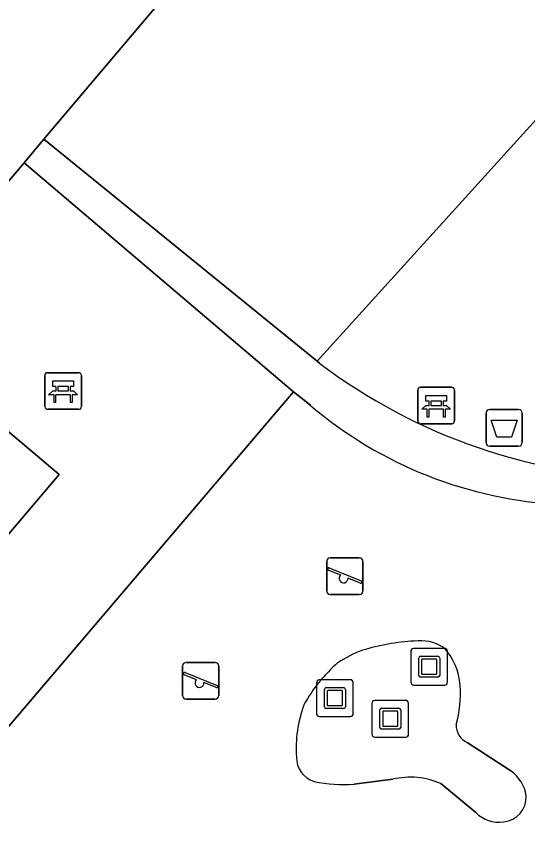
# Model space of a CAD drawing. Extents: x 156412 to 157779, y 382335 to 383768.
# Drawn here: x 157050.73 to 157064.69, y 382567.2 to 382589.54 of the extents above; entities that cross this region are included whole.
import ezdxf

# ---------------------------------------------------------------- set-up
doc = ezdxf.new("R2010")
doc.units = 0
for name, color, linetype in [('IMGEO_Afvalbak', 7, 'Continuous'), ('IMGEO_Bank', 7, 'Continuous'), ('IMGEO_Groenvoorziening', 7, 'Continuous'), ('IMGEO_Kunstobject', 7, 'Continuous'), ('IMGEO_Rijbaan_lokaal_open', 7, 'Continuous'), ('IMGEO_Speelvoorziening', 7, 'Continuous'), ('IMGEO_Terreindeel_zand', 7, 'Continuous'), ('IMGEO_Voetpad_halfverhard', 7, 'Continuous')]:
    doc.layers.add(name, color=color, linetype=linetype)

msp = doc.modelspace()

# ---------------------------------------------------------------- linework, layer by layer
at = {"layer": 'IMGEO_Afvalbak'}
for p, q in [((157063.657, 382578.807), (157064.447, 382578.807)), ((157064.447, 382578.807), (157063.657, 382578.807)), ((157063.557, 382577.907), (157063.557, 382578.707)), ((157063.557, 382578.707), (157063.557, 382577.907)), ((157064.547, 382578.707), (157064.547, 382577.907)), ((157064.547, 382577.907), (157064.547, 382578.707)), ((157064.447, 382577.807), (157063.657, 382577.807)), ((157063.657, 382577.807), (157064.447, 382577.807))]:
    msp.add_line(p, q, dxfattribs=at)
msp.add_lwpolyline([(157063.7, 382578.521), (157064.404, 382578.521), (157064.255, 382578.051), (157063.849, 382578.051), (157063.7, 382578.521)], dxfattribs=at)
for centre, start, end in [((157063.657, 382578.707), 90, 180), ((157063.657, 382578.707), 90, 180), ((157064.447, 382578.707), 0, 90), ((157064.447, 382578.707), 360, 90), ((157063.657, 382577.907), 180, 270), ((157063.657, 382577.907), 180, 270), ((157064.447, 382577.907), 270, 0), ((157064.447, 382577.907), 270, 0)]:
    msp.add_arc(centre, 0.1, start, end, dxfattribs=at)
at = {"layer": 'IMGEO_Bank'}
for p, q in [((157051.509, 382578.889), (157051.509, 382579.73)), ((157051.509, 382579.73), (157051.509, 382578.889)), ((157051.584, 382579.814), (157052.425, 382579.814)), ((157052.425, 382579.814), (157051.584, 382579.814)), ((157052.509, 382579.739), (157052.509, 382578.898)), ((157052.509, 382578.898), (157052.509, 382579.739)), ((157051.818, 382579.32), (157051.818, 382579.426)), ((157051.862, 382579.426), (157051.862, 382579.32)), ((157052.15, 382579.432), (157051.868, 382579.432)), ((157052.156, 382579.32), (157052.156, 382579.426)), ((157052.2, 382579.426), (157052.2, 382579.32)), ((157061.77, 382579.416), (157062.611, 382579.416)), ((157062.611, 382579.416), (157061.77, 382579.416)), ((157052.206, 382579.212), (157051.813, 382579.212)), ((157051.868, 382579.314), (157052.15, 382579.314)), ((157061.695, 382578.491), (157061.695, 382579.332)), ((157061.695, 382579.332), (157061.695, 382578.491)), ((157062.695, 382579.341), (157062.695, 382578.5)), ((157062.695, 382578.5), (157062.695, 382579.341)), ((157062.004, 382578.922), (157062.004, 382579.028)), ((157062.048, 382579.028), (157062.048, 382578.922)), ((157062.336, 382579.034), (157062.054, 382579.034)), ((157062.342, 382578.922), (157062.342, 382579.028)), ((157062.386, 382579.028), (157062.386, 382578.922)), ((157052.434, 382578.814), (157051.593, 382578.814)), ((157051.593, 382578.814), (157052.434, 382578.814)), ((157062.392, 382578.814), (157061.999, 382578.814)), ((157062.054, 382578.916), (157062.336, 382578.916)), ((157062.62, 382578.416), (157061.779, 382578.416)), ((157061.779, 382578.416), (157062.62, 382578.416))]:
    msp.add_line(p, q, dxfattribs=at)
for points in [[(157051.812, 382579.432), (157051.726, 382579.432), (157051.726, 382579.593), (157052.289, 382579.593), (157052.289, 382579.432), (157052.206, 382579.432)], [(157051.756, 382579.212), (157051.614, 382579.212), (157051.726, 382579.314), (157051.812, 382579.314)], [(157051.806, 382579.205), (157051.806, 382578.998), (157051.763, 382578.998), (157051.763, 382579.205)], [(157052.206, 382579.314), (157052.289, 382579.314), (157052.401, 382579.212), (157052.262, 382579.212)], [(157052.256, 382579.205), (157052.256, 382578.998), (157052.212, 382578.998), (157052.212, 382579.205)], [(157061.998, 382579.034), (157061.912, 382579.034), (157061.912, 382579.195), (157062.475, 382579.195), (157062.475, 382579.034), (157062.392, 382579.034)], [(157061.942, 382578.814), (157061.8, 382578.814), (157061.912, 382578.916), (157061.998, 382578.916)], [(157061.992, 382578.807), (157061.992, 382578.6), (157061.949, 382578.6), (157061.949, 382578.807)], [(157062.392, 382578.916), (157062.475, 382578.916), (157062.587, 382578.814), (157062.448, 382578.814)], [(157062.442, 382578.807), (157062.442, 382578.6), (157062.398, 382578.6), (157062.398, 382578.807)]]:
    msp.add_lwpolyline(points, dxfattribs=at)
for centre, radius, start, end in [((157051.587, 382579.736), 0.0779, 92.4484, 184.2845), ((157051.587, 382579.736), 0.0779, 92.4484, 184.2845), ((157052.431, 382579.736), 0.0779, 2.4484, 94.2845), ((157052.431, 382579.736), 0.0779, 2.4484, 94.2845), ((157051.811, 382579.425), 0.00671, 2.8957, 87.1043), ((157051.868, 382579.425), 0.00671, 92.8957, 177.1043), ((157052.15, 382579.425), 0.00671, 2.8957, 87.1043), ((157052.207, 382579.425), 0.00671, 92.8957, 177.1043), ((157061.773, 382579.338), 0.0779, 92.4484, 184.2845), ((157061.773, 382579.338), 0.0779, 92.4484, 184.2845), ((157062.617, 382579.338), 0.0779, 2.4484, 94.2845), ((157062.617, 382579.338), 0.0779, 2.4484, 94.2845), ((157051.756, 382579.205), 0.00671, 2.8957, 87.1043), ((157051.813, 382579.205), 0.00671, 92.8957, 177.1043), ((157051.811, 382579.321), 0.00671, 272.8957, 357.1043), ((157051.868, 382579.321), 0.00671, 182.8957, 267.1043), ((157052.15, 382579.321), 0.00671, 272.8957, 357.1043), ((157052.207, 382579.321), 0.00671, 182.8957, 267.1043), ((157052.205, 382579.205), 0.00671, 2.8957, 87.1043), ((157052.262, 382579.205), 0.00671, 92.8957, 177.1043), ((157061.997, 382579.027), 0.00671, 2.8957, 87.1043), ((157062.054, 382579.027), 0.00671, 92.8957, 177.1043), ((157062.336, 382579.027), 0.00671, 2.8957, 87.1043), ((157062.393, 382579.027), 0.00671, 92.8957, 177.1043), ((157051.587, 382578.892), 0.0779, 182.4484, 274.2845), ((157051.587, 382578.892), 0.0779, 182.4484, 274.2845), ((157052.431, 382578.892), 0.0779, 272.4484, 4.2845), ((157052.431, 382578.892), 0.0779, 272.4484, 4.2845), ((157061.942, 382578.807), 0.00671, 2.8957, 87.1043), ((157061.999, 382578.807), 0.00671, 92.8957, 177.1043), ((157061.997, 382578.923), 0.00671, 272.8957, 357.1043), ((157062.054, 382578.923), 0.00671, 182.8957, 267.1043), ((157062.336, 382578.923), 0.00671, 272.8957, 357.1043), ((157062.393, 382578.923), 0.00671, 182.8957, 267.1043), ((157062.391, 382578.807), 0.00671, 2.8957, 87.1043), ((157062.448, 382578.807), 0.00671, 92.8957, 177.1043), ((157061.773, 382578.494), 0.0779, 182.4484, 274.2845), ((157061.773, 382578.494), 0.0779, 182.4484, 274.2845), ((157062.617, 382578.494), 0.0779, 272.4484, 4.2845), ((157062.617, 382578.494), 0.0779, 272.4484, 4.2845)]:
    msp.add_arc(centre, radius, start, end, dxfattribs=at)
at = {"layer": 'IMGEO_Groenvoorziening'}
for points in [[(157075.166, 382614.156), (157051.486, 382586.188), (157058.945, 382580.128), (157069.412, 382591.686)], [(157069.412, 382591.686), (157058.945, 382580.128), (157059.021, 382580.066)], [(157056.005, 382537.641), (157057.216, 382539.327), (157058.277, 382541.11), (157059.182, 382542.978), (157059.923, 382544.917), (157060.494, 382546.913), (157060.892, 382548.95), (157061.114, 382551.013), (157061.158, 382553.088), (157061.023, 382555.16), (157060.161, 382560.549), (157059.718, 382563.318), (157044.542, 382563.143), (157058.303, 382579.294), (157050.943, 382585.546), (157026.802, 382557.033)], [(157064.235, 382568.944), (157063.045, 382569.721)], [(157059.96, 382568.582), (157061.009, 382568.714)], [(157062.321, 382568.596), (157063.277, 382567.808)]]:
    msp.add_lwpolyline(points, dxfattribs=at)
msp.add_lwpolyline([(157041.407, 382569.077), (157049.712, 382578.882), (157051.898, 382577.037), (157043.595, 382567.257)], close=True, dxfattribs=at)
for centre, radius, start, end in [((157068.33, 382592.361), 15.421, 232.8669, 269.3742), ((157061.756, 382571.286), 1.212, 58.4398, 97.4695), ((157061.995, 382566.112), 6.388, 93.5665, 106.5094), ((157061.265, 382571.2), 1.586, 2.5898, 44.8468), ((157061.487, 382568.833), 3.646, 111.0111, 122.8031), ((157062.282, 382568.713), 4.221, 131.0125, 151.1463), ((157059.622, 382571.057), 3.235, 344.7326, 3.8144), ((157061.889, 382569.541), 3.518, 159.9041, 183.668), ((157063.241, 382570.18), 0.499, 177.0742, 246.8514), ((157059.077, 382569.319), 0.699, 180.2063, 252.1664), ((157063.645, 382568.111), 1.021, 8.4608, 54.7167), ((157061.49, 382566.71), 2.061, 66.2239, 103.4975), ((157059.656, 382572.394), 3.824, 258.0327, 274.561), ((157063.973, 382568.232), 0.682, 275.2789, 2.3951), ((157063.907, 382568.427), 0.884, 224.4967, 278.3619)]:
    msp.add_arc(centre, radius, start, end, dxfattribs=at)
at = {"layer": 'IMGEO_Kunstobject'}
for p, q in [((157062.42, 382572.287), (157061.579, 382572.287)), ((157062.42, 382572.287), (157061.579, 382572.287)), ((157061.504, 382572.203), (157061.504, 382571.362)), ((157061.504, 382572.203), (157061.504, 382571.362)), ((157061.768, 382572.075), (157062.242, 382572.075)), ((157062.504, 382571.371), (157062.504, 382572.212)), ((157062.504, 382571.371), (157062.504, 382572.212)), ((157061.718, 382571.551), (157061.718, 382572.025)), ((157061.798, 382571.975), (157061.798, 382571.601)), ((157062.192, 382571.995), (157061.818, 382571.995)), ((157062.212, 382571.601), (157062.212, 382571.975)), ((157062.292, 382572.025), (157062.292, 382571.551)), ((157059.846, 382571.43), (157059.005, 382571.43)), ((157059.846, 382571.43), (157059.005, 382571.43)), ((157062.242, 382571.501), (157061.768, 382571.501)), ((157061.818, 382571.581), (157062.192, 382571.581)), ((157058.93, 382571.346), (157058.93, 382570.505)), ((157058.93, 382571.346), (157058.93, 382570.505)), ((157059.144, 382570.694), (157059.144, 382571.168)), ((157059.194, 382571.218), (157059.668, 382571.218)), ((157059.718, 382571.168), (157059.718, 382570.694)), ((157059.93, 382570.514), (157059.93, 382571.355)), ((157059.93, 382570.514), (157059.93, 382571.355)), ((157061.588, 382571.287), (157062.429, 382571.287)), ((157061.588, 382571.287), (157062.429, 382571.287)), ((157059.224, 382571.118), (157059.224, 382570.744)), ((157059.618, 382571.138), (157059.244, 382571.138)), ((157059.638, 382570.744), (157059.638, 382571.118)), ((157059.244, 382570.724), (157059.618, 382570.724)), ((157060.442, 382570.784), (157060.442, 382569.943)), ((157060.442, 382570.784), (157060.442, 382569.943)), ((157061.358, 382570.868), (157060.517, 382570.868)), ((157061.358, 382570.868), (157060.517, 382570.868)), ((157061.442, 382569.952), (157061.442, 382570.793)), ((157061.442, 382569.952), (157061.442, 382570.793)), ((157059.668, 382570.644), (157059.194, 382570.644)), ((157060.656, 382570.132), (157060.656, 382570.606)), ((157060.706, 382570.656), (157061.18, 382570.656)), ((157060.736, 382570.556), (157060.736, 382570.182)), ((157061.13, 382570.576), (157060.756, 382570.576)), ((157061.15, 382570.182), (157061.15, 382570.556)), ((157061.23, 382570.606), (157061.23, 382570.132)), ((157059.014, 382570.43), (157059.855, 382570.43)), ((157059.014, 382570.43), (157059.855, 382570.43)), ((157061.18, 382570.082), (157060.706, 382570.082)), ((157060.756, 382570.162), (157061.13, 382570.162)), ((157060.526, 382569.868), (157061.367, 382569.868)), ((157060.526, 382569.868), (157061.367, 382569.868))]:
    msp.add_line(p, q, dxfattribs=at)
for centre, radius, start, end in [((157061.582, 382572.209), 0.0779, 92.4484, 184.2845), ((157061.582, 382572.209), 0.0779, 92.4484, 184.2845), ((157062.426, 382572.209), 0.0779, 2.4484, 94.2845), ((157062.426, 382572.209), 0.0779, 2.4484, 94.2845), ((157061.768, 382572.025), 0.05, 90, 180), ((157062.242, 382572.025), 0.05, 360, 90), ((157061.818, 382571.975), 0.02, 90, 180), ((157062.192, 382571.975), 0.02, 360, 90), ((157061.818, 382571.601), 0.02, 180, 270), ((157062.192, 382571.601), 0.02, 270, 0), ((157059.008, 382571.352), 0.0779, 92.4484, 184.2845), ((157059.008, 382571.352), 0.0779, 92.4484, 184.2845), ((157059.852, 382571.352), 0.0779, 2.4484, 94.2845), ((157059.852, 382571.352), 0.0779, 2.4484, 94.2845), ((157061.768, 382571.551), 0.05, 180, 270), ((157062.242, 382571.551), 0.05, 270, 0), ((157059.194, 382571.168), 0.05, 90, 180), ((157059.668, 382571.168), 0.05, 360, 90), ((157061.582, 382571.365), 0.0779, 182.4484, 274.2845), ((157061.582, 382571.365), 0.0779, 182.4484, 274.2845), ((157062.426, 382571.365), 0.0779, 272.4484, 4.2845), ((157062.426, 382571.365), 0.0779, 272.4484, 4.2845), ((157059.244, 382571.118), 0.02, 90, 180), ((157059.618, 382571.118), 0.02, 360, 90), ((157059.244, 382570.744), 0.02, 180, 270), ((157059.618, 382570.744), 0.02, 270, 0), ((157060.52, 382570.79), 0.0779, 92.4484, 184.2845), ((157060.52, 382570.79), 0.0779, 92.4484, 184.2845), ((157061.364, 382570.79), 0.0779, 2.4484, 94.2845), ((157061.364, 382570.79), 0.0779, 2.4484, 94.2845), ((157059.008, 382570.508), 0.0779, 182.4484, 274.2845), ((157059.008, 382570.508), 0.0779, 182.4484, 274.2845), ((157059.194, 382570.694), 0.05, 180, 270), ((157059.668, 382570.694), 0.05, 270, 0), ((157059.852, 382570.508), 0.0779, 272.4484, 4.2845), ((157059.852, 382570.508), 0.0779, 272.4484, 4.2845), ((157060.706, 382570.606), 0.05, 90, 180), ((157060.756, 382570.556), 0.02, 90, 180), ((157061.13, 382570.556), 0.02, 360, 90), ((157061.18, 382570.606), 0.05, 360, 90), ((157060.706, 382570.132), 0.05, 180, 270), ((157060.756, 382570.182), 0.02, 180, 270), ((157061.13, 382570.182), 0.02, 270, 0), ((157061.18, 382570.132), 0.05, 270, 0), ((157060.52, 382569.946), 0.0779, 182.4484, 274.2845), ((157060.52, 382569.946), 0.0779, 182.4484, 274.2845), ((157061.364, 382569.946), 0.0779, 272.4484, 4.2845), ((157061.364, 382569.946), 0.0779, 272.4484, 4.2845)]:
    msp.add_arc(centre, radius, start, end, dxfattribs=at)
at = {"layer": 'IMGEO_Rijbaan_lokaal_open'}
msp.add_lwpolyline([(157026.802, 382557.033), (157050.943, 382585.546), (157051.486, 382586.188), (157075.166, 382614.156)], dxfattribs=at)
at = {"layer": 'IMGEO_Speelvoorziening'}
for p, q in [((157059.307, 382574.758), (157060.097, 382574.758)), ((157060.097, 382574.758), (157059.307, 382574.758)), ((157059.207, 382573.858), (157059.207, 382574.658)), ((157059.207, 382574.658), (157059.207, 382573.858)), ((157060.197, 382574.658), (157060.197, 382573.858)), ((157060.197, 382573.858), (157060.197, 382574.658)), ((157059.59, 382574.286), (157059.251, 382574.423)), ((157059.276, 382574.483), (157060.152, 382574.13)), ((157060.128, 382574.07), (157059.788, 382574.207)), ((157060.097, 382573.758), (157059.307, 382573.758)), ((157059.307, 382573.758), (157060.097, 382573.758)), ((157055.371, 382571.905), (157056.161, 382571.905)), ((157056.161, 382571.905), (157055.371, 382571.905)), ((157055.271, 382571.005), (157055.271, 382571.805)), ((157055.271, 382571.805), (157055.271, 382571.005)), ((157055.34, 382571.63), (157056.216, 382571.277)), ((157056.261, 382571.805), (157056.261, 382571.005)), ((157056.261, 382571.005), (157056.261, 382571.805)), ((157055.654, 382571.433), (157055.315, 382571.57)), ((157056.192, 382571.217), (157055.852, 382571.354)), ((157056.161, 382570.905), (157055.371, 382570.905)), ((157055.371, 382570.905), (157056.161, 382570.905))]:
    msp.add_line(p, q, dxfattribs=at)
for centre, radius, start, end in [((157059.307, 382574.658), 0.1, 90, 180), ((157059.307, 382574.658), 0.1, 90, 180), ((157060.097, 382574.658), 0.1, 0, 90), ((157060.097, 382574.658), 0.1, 360, 90), ((157059.264, 382574.453), 0.0327, 68.078, 248.078), ((157059.669, 382574.196), 0.12, 130.9928, 5.1632), ((157060.14, 382574.1), 0.0327, 248.078, 68.078), ((157059.307, 382573.858), 0.1, 180, 270), ((157059.307, 382573.858), 0.1, 180, 270), ((157060.097, 382573.858), 0.1, 270, 0), ((157060.097, 382573.858), 0.1, 270, 0), ((157055.371, 382571.805), 0.1, 90, 180), ((157055.371, 382571.805), 0.1, 90, 180), ((157056.161, 382571.805), 0.1, 0, 90), ((157056.161, 382571.805), 0.1, 360, 90), ((157055.328, 382571.6), 0.0327, 68.078, 248.078), ((157055.733, 382571.343), 0.12, 130.9928, 5.1632), ((157056.204, 382571.247), 0.0327, 248.078, 68.078), ((157055.371, 382571.005), 0.1, 180, 270), ((157055.371, 382571.005), 0.1, 180, 270), ((157056.161, 382571.005), 0.1, 270, 0), ((157056.161, 382571.005), 0.1, 270, 0)]:
    msp.add_arc(centre, radius, start, end, dxfattribs=at)
at = {"layer": 'IMGEO_Terreindeel_zand'}
for points in [[(157058.76, 382578.925), (157058.384, 382579.229), (157058.303, 382579.294), (157044.542, 382563.143), (157059.718, 382563.318), (157062.998, 382563.356), (157072.334, 382563.503)], [(157063.045, 382569.721), (157064.235, 382568.944)], [(157061.009, 382568.714), (157059.96, 382568.582)], [(157063.277, 382567.808), (157062.321, 382568.596)]]:
    msp.add_lwpolyline(points, dxfattribs=at)
for centre, radius, start, end in [((157066.151, 382587.609), 11.404, 229.597, 267.294), ((157061.756, 382571.286), 1.212, 58.4398, 97.4695), ((157061.995, 382566.112), 6.388, 93.5665, 106.5094), ((157061.265, 382571.2), 1.586, 2.5898, 44.8468), ((157061.487, 382568.833), 3.646, 111.0111, 122.8031), ((157062.282, 382568.713), 4.221, 131.0125, 151.1463), ((157059.622, 382571.057), 3.235, 344.7326, 3.8144), ((157061.889, 382569.541), 3.518, 159.9041, 183.668), ((157063.241, 382570.18), 0.499, 177.0742, 246.8514), ((157059.077, 382569.319), 0.699, 180.2063, 252.1664), ((157063.645, 382568.111), 1.021, 8.4608, 54.7167), ((157061.49, 382566.71), 2.061, 66.2239, 103.4975), ((157059.656, 382572.394), 3.824, 258.0327, 274.561), ((157063.973, 382568.232), 0.682, 275.2789, 2.3951), ((157063.907, 382568.427), 0.884, 224.4967, 278.3619)]:
    msp.add_arc(centre, radius, start, end, dxfattribs=at)
at = {"layer": 'IMGEO_Voetpad_halfverhard'}
for points in [[(157051.486, 382586.188), (157050.943, 382585.546), (157058.303, 382579.294), (157058.384, 382579.229), (157058.76, 382578.925)], [(157059.021, 382580.066), (157058.945, 382580.128), (157051.486, 382586.188)]]:
    msp.add_lwpolyline(points, dxfattribs=at)
msp.add_lwpolyline([(157041.407, 382569.077), (157043.595, 382567.257), (157051.898, 382577.037), (157049.712, 382578.882)], close=True, dxfattribs=at)
for centre, radius, start, end in [((157068.33, 382592.361), 15.421, 232.8669, 269.3742), ((157066.151, 382587.609), 11.404, 229.597, 267.294)]:
    msp.add_arc(centre, radius, start, end, dxfattribs=at)

doc.saveas('drawing.dxf')
